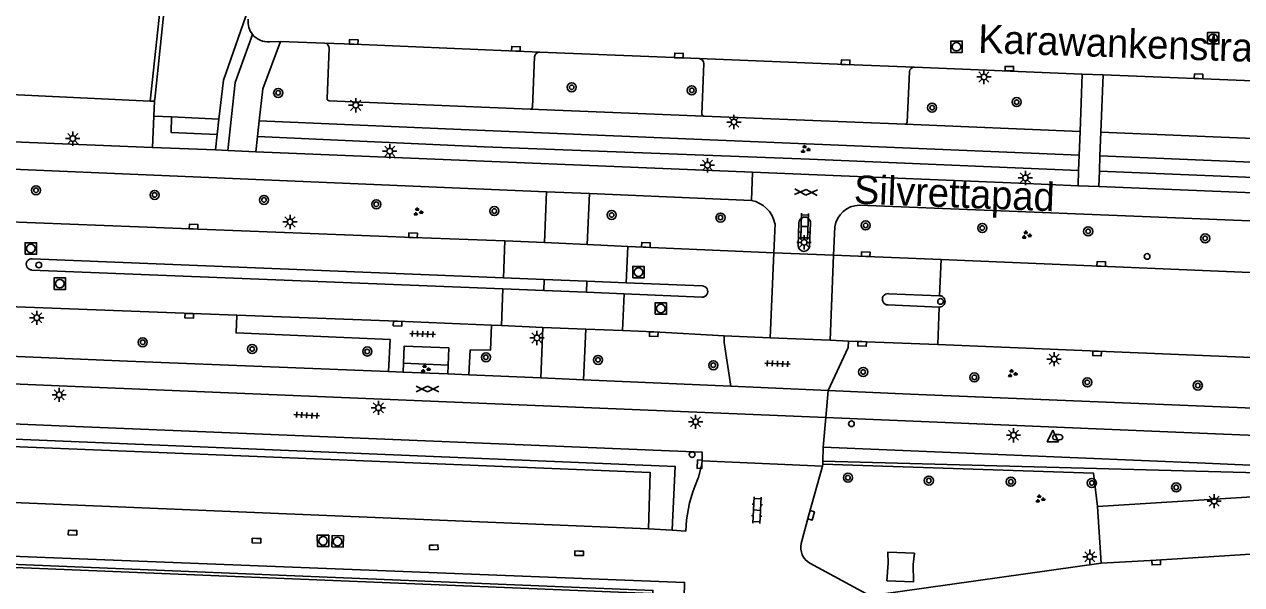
# Model space of a CAD drawing. Extents: x 132994 to 136000, y 393499 to 395512.
# Drawn here: x 133658.3 to 133765.3, y 394656.2 to 394705.4 of the extents above; entities that cross this region are included whole.
import ezdxf

# ---------------------------------------------------------------- set-up
doc = ezdxf.new("R2010")
doc.units = 0
for name, color, linetype in [('gg-afsc-hekwerk', 7, 'Continuous'), ('gg-anno-openbare ruimte label', 7, 'Continuous'), ('gg-bbg-abri', 7, 'Continuous'), ('gg-bbg-lage trafo', 7, 'Continuous'), ('gg-bbg-onder overbouw', 7, 'Continuous'), ('gg-bbg-pand overbouw', 7, 'Continuous'), ('gg-knt-verharding', 7, 'Continuous'), ('gg-knt-verharding nz', 7, 'Continuous'), ('gt-grn-groengrens', 7, 'Continuous'), ('gt-grn-weggrens', 7, 'Continuous'), ('gt-symb-boom', 7, 'Continuous'), ('gt-symb-brandkraan', 7, 'Continuous'), ('gt-symb-gesloten verharding', 7, 'Continuous'), ('gt-symb-groenvak', 7, 'Continuous'), ('gt-symb-klinker verharding', 7, 'Continuous'), ('gt-symb-kolk', 7, 'Continuous'), ('gt-symb-lichtmast', 7, 'Continuous'), ('gt-symb-rioolschacht', 7, 'Continuous'), ('gt-symb-tegel verharding', 7, 'Continuous'), ('gt-symb-verkeersbordpaal', 7, 'Continuous'), ('gt-symb-waterafsluiter', 7, 'Continuous')]:
    doc.layers.add(name, color=color, linetype=linetype)

# ---------------------------------------------------------------- blocks, each defined once
blk = doc.blocks.new('gt0-KOLK')
at = {"layer": 'gt-symb-kolk'}
blk.add_lwpolyline([(0, 0), (0.37, 0), (0.37, 0.4), (-0.38, 0.4), (-0.38, 0), (0, 0)], dxfattribs=at)
blk = doc.blocks.new('gt0-RS')
at = {"layer": 'gt-symb-rioolschacht'}
blk.add_lwpolyline([(-0.5, -0.5), (0.5, -0.5), (0.5, 0.5), (-0.5, 0.5)], close=True, dxfattribs=at)
blk.add_circle((0, 0), 0.375, dxfattribs=at)
blk = doc.blocks.new('gt0-GRVAK')
at = {"layer": 'gt-symb-groenvak'}
for p, q in [((-0.11, 0.19), (-0.23, 0.24)), ((-0.18, 0.15), (0.09, 0.15)), ((-0.09, 0.21), (-0.16, 0.32)), ((-0.05, 0.21), (-0.05, 0.39)), ((0, 0.21), (0.06, 0.32)), ((0.01, 0.19), (0.13, 0.24)), ((0.26, -0.05), (0.2, 0.06)), ((0.3, -0.05), (0.3, 0.13)), ((0.35, -0.05), (0.41, 0.06)), ((-0.25, -0.23), (-0.36, -0.18)), ((-0.32, -0.26), (-0.05, -0.26)), ((-0.23, -0.21), (-0.29, -0.1)), ((-0.18, -0.2), (-0.18, -0.02)), ((-0.14, -0.21), (-0.07, -0.1)), ((-0.12, -0.23), (0, -0.18)), ((0.24, -0.07), (0.12, -0.02)), ((0.17, -0.11), (0.44, -0.11)), ((0.37, -0.07), (0.49, -0.02))]:
    blk.add_line(p, q, dxfattribs=at)
blk = doc.blocks.new('gt0-LMAST')
at = {"layer": 'gt-symb-lichtmast'}
for p, q in [((-0.18, 0.17), (-0.45, 0.44)), ((0, 0.25), (0, 0.62)), ((0.17, 0.17), (0.44, 0.44)), ((-0.25, 0), (-0.63, 0)), ((-0.18, -0.18), (-0.45, -0.45)), ((0, -0.25), (0, -0.63)), ((0.44, -0.45), (0.17, -0.18)), ((0.25, 0), (0.62, 0))]:
    blk.add_line(p, q, dxfattribs=at)
blk.add_circle((0, 0), 0.25, dxfattribs=at)
blk = doc.blocks.new('gt0-VPAAL')
at = {"layer": 'gt-symb-verkeersbordpaal'}
blk.add_circle((0, 0), 0.25, dxfattribs=at)
blk = doc.blocks.new('gt0-BOOM')
at = {"layer": 'gt-symb-boom'}
for radius in [0.4, 0.2]:
    blk.add_circle((0, 0), radius, dxfattribs=at)
blk = doc.blocks.new('gt0-WAFSL')
at = {"layer": 'gt-symb-waterafsluiter'}
for p, q in [((-0.5, -0.33), (0, 0.67)), ((0, 0.67), (0.5, -0.33)), ((0.5, -0.33), (-0.5, -0.33))]:
    blk.add_line(p, q, dxfattribs=at)
blk = doc.blocks.new('gt0-BR')
at = {"layer": 'gt-symb-brandkraan'}
for centre, radius, start, end in [((-0.24, 0), 0.206, 107.5669, 252.4331), ((0.6, -2.66), 3, 106.892, 107.5669), ((0, -0.69), 0.938, 73.108, 106.892), ((-0.6, -2.66), 3, 72.4331, 73.108), ((0.24, 0), 0.206, 287.567, 72.4331), ((0.6, 2.66), 3, 252.4331, 253.108), ((0, 0.69), 0.938, 253.108, 286.8921), ((-0.6, 2.66), 3, 286.8921, 287.567)]:
    blk.add_arc(centre, radius, start, end, dxfattribs=at)
blk = doc.blocks.new('gt0-KL1')
at = {"layer": 'gt-symb-klinker verharding'}
for p, q in [((-1.15, 0.3), (1.15, 0.3)), ((-1, -0.3), (-1, 0.3)), ((-0.5, 0.3), (-0.5, 0.45)), ((0, -0.3), (0, 0.3)), ((0.5, 0.3), (0.5, 0.45)), ((1, -0.3), (1, 0.3)), ((-1.15, -0.3), (1.15, -0.3)), ((-0.5, -0.45), (-0.5, -0.3)), ((0.5, -0.45), (0.5, -0.3))]:
    blk.add_line(p, q, dxfattribs=at)
blk = doc.blocks.new('gt0-GESVH1')
at = {"layer": 'gt-symb-gesloten verharding'}
for p, q in [((-0.99, -0.26), (0.01, 0.24)), ((0.01, -0.26), (-0.99, 0.24)), ((0.01, 0.24), (1.01, -0.26)), ((1.01, 0.24), (0.01, -0.26))]:
    blk.add_line(p, q, dxfattribs=at)
blk = doc.blocks.new('gt0-TEG1')
at = {"layer": 'gt-symb-tegel verharding'}
for p, q in [((-1.13, 0), (1.12, 0)), ((-0.9, -0.25), (-0.9, 0.25)), ((-0.45, -0.25), (-0.45, 0.25)), ((0, -0.25), (0, 0.25)), ((0.45, -0.25), (0.45, 0.25)), ((0.9, -0.25), (0.9, 0.25))]:
    blk.add_line(p, q, dxfattribs=at)

msp = doc.modelspace()

# ---------------------------------------------------------------- linework, layer by layer
at = {"layer": 'gg-afsc-hekwerk'}
for p, q in [((133669.76, 394698.85), (133674.05, 394739.34)), ((133669.35, 394698.68), (133648.46, 394699.67)), ((133669.74, 394698.66), (133669.35, 394698.68)), ((133669.75, 394698.79), (133669.74, 394698.66)), ((133669.76, 394698.85), (133669.75, 394698.79))]:
    msp.add_line(p, q, dxfattribs=at)
for points in [[(133629.84, 394669.95), (133629.83, 394670.11), (133715.53, 394666.56), (133715.3, 394661.65)], [(133809.99, 394663.3), (133780.98, 394665.62), (133728.5, 394667.02)]]:
    msp.add_lwpolyline(points, dxfattribs=at)
at = {"layer": 'gg-bbg-abri'}
msp.add_line((133695.55, 394675.48), (133691.65, 394675.64), dxfattribs=at)
msp.add_lwpolyline([(133691.65, 394675.64), (133691.7, 394677.15), (133695.61, 394676.99), (133695.55, 394675.48)], dxfattribs=at)
at = {"layer": 'gg-bbg-lage trafo'}
msp.add_lwpolyline([(133734.12, 394656.52), (133736.46, 394656.41), (133736.45, 394657.95), (133736.56, 394658.94), (133734.23, 394659.04), (133734.25, 394658.05), (133734.12, 394656.52)], dxfattribs=at)
at = {"layer": 'gg-bbg-onder overbouw'}
msp.add_lwpolyline([(133626.22, 394651.22), (133626.38, 394655.2), (133626.49, 394655.2), (133626.64, 394658.95), (133713.42, 394655.39), (133713.42, 394655.32)], dxfattribs=at)
at = {"layer": 'gg-bbg-pand overbouw'}
msp.add_lwpolyline([(133576.13, 394661.28), (133713.57, 394655.67), (133713.55, 394655.32)], dxfattribs=at)
at = {"layer": 'gg-knt-verharding'}
for p, q in [((133680.82, 394703.92), (133684.7, 394703.77)), ((133685.11, 394703.32), (133684.92, 394698.9)), ((133702.97, 394698.15), (133703.16, 394702.58)), ((133703.62, 394702.98), (133717.63, 394702.42)), ((133735.93, 394696.83), (133736.12, 394701.24)), ((133736.57, 394701.67), (133751.31, 394701.06)), ((133751.31, 394701.06), (133751.12, 394696.02)), ((133751.31, 394701.06), (133753.14, 394700.98)), ((133753.14, 394700.98), (133752.95, 394695.94)), ((133685.1, 394698.7), (133702.78, 394697.97)), ((133675.25, 394695.74), (133675.41, 394697.1)), ((133678.8, 394695.58), (133678.95, 394696.95)), ((133718.05, 394697.35), (133735.73, 394696.65)), ((133751.12, 394696.02), (133751.04, 394693.93)), ((133752.95, 394695.94), (133752.87, 394693.86)), ((133793.16, 394694.32), (133752.95, 394695.94)), ((133648.36, 394695.48), (133669.57, 394694.6)), ((133675.1, 394694.38), (133675.25, 394695.74)), ((133678.65, 394694.23), (133678.8, 394695.58)), ((133669.57, 394694.6), (133675.1, 394694.38)), ((133675.1, 394694.38), (133676.2, 394694.33)), ((133676.2, 394694.33), (133678.65, 394694.23)), ((133678.65, 394694.23), (133722.33, 394692.42)), ((133751.04, 394693.93), (133750.99, 394692.59)), ((133752.87, 394693.86), (133752.82, 394692.52)), ((133648.27, 394693.07), (133704.22, 394690.7)), ((133750.99, 394692.59), (133750.94, 394691.24)), ((133752.82, 394692.52), (133752.76, 394691.16)), ((133704.04, 394686.24), (133704.22, 394690.7)), ((133704.22, 394690.7), (133708, 394690.55)), ((133707.77, 394686.07), (133708, 394690.55)), ((133708, 394690.55), (133722.23, 394689.94)), ((133750.94, 394691.24), (133752.76, 394691.16)), ((133752.76, 394691.16), (133793.01, 394689.56)), ((133724.19, 394685.34), (133724.3, 394687.93)), ((133726.33, 394685.97), (133726.4, 394688)), ((133727.42, 394687.96), (133727.34, 394685.96)), ((133729.55, 394687.63), (133729.45, 394685.13)), ((133700.42, 394683.15), (133700.54, 394686.39)), ((133700.54, 394686.39), (133704.04, 394686.24)), ((133704.04, 394686.24), (133707.77, 394686.07)), ((133707.77, 394686.07), (133711.36, 394685.91)), ((133711.36, 394685.91), (133711.22, 394682.71)), ((133711.36, 394685.91), (133724.19, 394685.34)), ((133729.45, 394685.13), (133724.19, 394685.34)), ((133659, 394684.82), (133700.42, 394683.15)), ((133738.9, 394684.74), (133729.45, 394685.13)), ((133700.36, 394682.19), (133658.96, 394683.83)), ((133700.42, 394683.15), (133704.01, 394683.01)), ((133703.98, 394682.04), (133704.01, 394683.01)), ((133704.01, 394683.01), (133707.76, 394682.85)), ((133700.26, 394678.94), (133700.36, 394682.19)), ((133703.98, 394682.04), (133700.36, 394682.19)), ((133707.72, 394681.89), (133703.98, 394682.04)), ((133707.72, 394681.89), (133707.76, 394682.85)), ((133707.76, 394682.85), (133711.22, 394682.71)), ((133711.22, 394682.71), (133717.9, 394682.44)), ((133711.04, 394681.75), (133707.72, 394681.89)), ((133710.89, 394678.51), (133711.04, 394681.75)), ((133717.86, 394681.45), (133711.04, 394681.75)), ((133734.27, 394681.75), (133738.77, 394681.57)), ((133738.73, 394680.57), (133734.23, 394680.76)), ((133699.36, 394678.98), (133700.26, 394678.94)), ((133703.89, 394678.79), (133700.26, 394678.94)), ((133703.89, 394678.79), (133703.7, 394674.34)), ((133707.66, 394678.64), (133703.89, 394678.79)), ((133690.32, 394674.9), (133690.45, 394677.73)), ((133707.66, 394678.64), (133707.47, 394674.18)), ((133710.89, 394678.51), (133707.66, 394678.64)), ((133719.84, 394678.05), (133723.88, 394677.88)), ((133723.88, 394677.88), (133729.14, 394677.66)), ((133729.14, 394677.66), (133730.76, 394677.59)), ((133697.38, 394674.62), (133697.49, 394676.82)), ((133738.6, 394677.27), (133730.76, 394677.59)), ((133691.65, 394675.64), (133691.61, 394674.85)), ((133690.32, 394674.9), (133691.61, 394674.85)), ((133691.61, 394674.85), (133695.52, 394674.69)), ((133695.55, 394675.48), (133695.52, 394674.69)), ((133695.52, 394674.69), (133697.38, 394674.62)), ((133697.38, 394674.62), (133703.7, 394674.34)), ((133703.7, 394674.34), (133707.47, 394674.18)), ((133707.47, 394674.18), (133720.41, 394673.61)), ((133720.41, 394673.61), (133728.98, 394673.24)), ((133728.5, 394667.02), (133728.53, 394668.25)), ((133728.48, 394666.6), (133717.89, 394667.07)), ((133728.49, 394666.75), (133728.5, 394667.02)), ((133728.48, 394666.6), (133728.49, 394666.75)), ((133752.97, 394658.06), (133752.66, 394663.04)), ((133713.18, 394661.07), (133715.26, 394660.95)), ((133715.26, 394660.95), (133716.47, 394660.88))]:
    msp.add_line(p, q, dxfattribs=at)
for points in [[(133669.35, 394698.68), (133675.22, 394753.24), (133654.27, 394754.53), (133654.53, 394758.86), (133655.18, 394772.06), (133648.29, 394772.47), (133647.68, 394760.61), (133599.15, 394762.98)], [(133675.41, 394697.1), (133675.81, 394700.53), (133678.19, 394707.32)], [(133678.95, 394696.95), (133679.27, 394699.76), (133680.82, 394703.92)], [(133718.04, 394701.97), (133717.87, 394697.54), (133717.93, 394697.42), (133718.05, 394697.35)], [(133722.33, 394692.42), (133745.73, 394691.45), (133750.94, 394691.24)], [(133792.75, 394687), (133766.81, 394688.11), (133731.72, 394689.53)], [(133650.2, 394688.34), (133692.48, 394686.68), (133700.54, 394686.39)], [(133789.77, 394682.67), (133772.35, 394683.36), (133738.9, 394684.74)], [(133676.98, 394679.85), (133632.85, 394681.52), (133613.17, 394682.3), (133609.92, 394682.5)], [(133676.98, 394679.85), (133676.91, 394678.3), (133690.45, 394677.73)], [(133676.98, 394679.85), (133691.12, 394679.32), (133699.36, 394678.98)], [(133697.49, 394676.82), (133699.28, 394676.78), (133699.36, 394678.98)], [(133719.84, 394678.05), (133713.64, 394678.39), (133710.89, 394678.51)], [(133720.41, 394673.61), (133719.82, 394677.46), (133719.84, 394678.05)], [(133636.25, 394677.14), (133667.37, 394675.81), (133690.32, 394674.9)], [(133728.98, 394673.24), (133730.73, 394677.01), (133730.76, 394677.59)], [(133788.07, 394675.27), (133762.59, 394676.29), (133738.6, 394677.27)], [(133599.48, 394676.29), (133661.35, 394673.65), (133728.77, 394670.86)], [(133728.98, 394673.24), (133736.19, 394672.93), (133804.43, 394670.14)], [(133621.45, 394671.84), (133661.36, 394670.13), (133717.9, 394667.81), (133717.89, 394667.07)], [(133728.77, 394670.86), (133763.72, 394669.41), (133800.35, 394667.91)], [(133713.18, 394661.07), (133713.33, 394666.03), (133632.68, 394669.31), (133632.38, 394665.58)], [(133728.53, 394668.25), (133762.12, 394666.86), (133766.04, 394666.68), (133802.72, 394665.2)], [(133717.89, 394667.07), (133717.87, 394666.76), (133717.57, 394665.63), (133717.25, 394664.8)], [(133726.61, 394659.79), (133727.28, 394662.31), (133728.48, 394666.6)], [(133752.66, 394663.04), (133780.79, 394664.8), (133806.35, 394661.79)], [(133604.65, 394660.74), (133716.35, 394656.37), (133716.28, 394653.73)], [(133727.35, 394658.06), (133732.29, 394655.4), (133732.64, 394655.27), (133733, 394655.21), (133733.23, 394655.27), (133752.97, 394658.06)]]:
    msp.add_lwpolyline(points, dxfattribs=at)
for centre, radius, start, end in [((133684.67, 394703.33), 0.443, 358.987, 85.826), ((133703.6, 394702.54), 0.441, 88.2884, 175.0257), ((133717.59, 394701.97), 0.449, 0.1682, 85.2933), ((133736.56, 394701.22), 0.446, 88.7765, 176.7781), ((133685.15, 394698.93), 0.234, 187.2276, 258.9246), ((133702.78, 394698.16), 0.192, 269.4532, 355.2713), ((133735.72, 394696.85), 0.204, 271.2035, 352.707), ((133721.7, 394687.34), 2.66, 12.8276, 78.6314), ((133731.78, 394687.27), 2.26, 91.5524, 170.8569), ((133726.91, 394687.98), 0.508, 357.3048, 177.9609), ((133726.84, 394685.98), 0.509, 180.2893, 358.5839), ((133658.97, 394684.33), 0.498, 86.3216, 269.0695), ((133717.89, 394681.94), 0.496, 265.7056, 89.6716), ((133734.23, 394681.26), 0.493, 85.2302, 270.5835), ((133738.75, 394681.07), 0.498, 267.5324, 88.0934), ((133727.85, 394660.64), 11.39, 158.5938, 178.82), ((133728.17, 394659.43), 1.6, 167.074, 239.2594)]:
    msp.add_arc(centre, radius, start, end, dxfattribs=at)
at = {"layer": 'gg-knt-verharding nz'}
for p, q in [((133680.82, 394703.92), (133679.86, 394703.89)), ((133793.98, 394699.36), (133753.14, 394700.98)), ((133724.19, 394685.34), (133723.88, 394677.88)), ((133729.45, 394685.13), (133729.14, 394677.66)), ((133713.18, 394661.07), (133631.34, 394664.48))]:
    msp.add_line(p, q, dxfattribs=at)
for points in [[(133676.2, 394694.33), (133676.84, 394700.3), (133678.36, 394704.53)], [(133684.7, 394703.77), (133687.26, 394703.68), (133703.62, 394702.98)], [(133717.63, 394702.42), (133730.5, 394701.89), (133736.57, 394701.67)], [(133752.97, 394658.06), (133757.8, 394658.32), (133772.57, 394659.25), (133782.02, 394659.57), (133787.02, 394659.05)]]:
    msp.add_lwpolyline(points, dxfattribs=at)
for centre, radius, start, end in [((133679.73, 394705.64), 1.76, 172.4642, 219.0869), ((133679.72, 394705.63), 1.75, 219.1262, 274.4951)]:
    msp.add_arc(centre, radius, start, end, dxfattribs=at)
at = {"layer": 'gt-grn-groengrens'}
for p, q in [((133669.74, 394698.66), (133669.68, 394697.35)), ((133669.68, 394697.35), (133669.57, 394694.6)), ((133671.23, 394697.29), (133669.68, 394697.35)), ((133675.41, 394697.1), (133671.23, 394697.29)), ((133702.78, 394697.97), (133718.05, 394697.35)), ((133735.73, 394696.65), (133751.12, 394696.02)), ((133715.26, 394660.95), (133715.3, 394661.65))]:
    msp.add_line(p, q, dxfattribs=at)
for points in [[(133671.23, 394697.29), (133671.2, 394695.92), (133675.25, 394695.74)], [(133751.04, 394693.93), (133696.72, 394696.18), (133678.95, 394696.95)], [(133678.8, 394695.58), (133698.72, 394694.67), (133727.34, 394693.56), (133750.99, 394692.59)], [(133803.83, 394691.93), (133799.67, 394692.11), (133776.71, 394692.87), (133752.87, 394693.86)], [(133752.82, 394692.52), (133778.51, 394691.47), (133803.73, 394690.33)], [(133752.66, 394663.04), (133752.31, 394665.96), (133728.49, 394666.75)]]:
    msp.add_lwpolyline(points, dxfattribs=at)
at = {"layer": 'gt-grn-weggrens'}
for p, q in [((133722.23, 394689.94), (133722.33, 394692.42)), ((133738.77, 394681.57), (133738.9, 394684.74)), ((133738.73, 394680.57), (133738.6, 394677.27)), ((133728.77, 394670.86), (133728.98, 394673.24)), ((133728.53, 394668.25), (133728.77, 394670.86))]:
    msp.add_line(p, q, dxfattribs=at)

# ---------------------------------------------------------------- block references
at = {"layer": 'gt-symb-boom'}
for p in [(133706.42, 394699.89), (133680.62, 394699.4), (133716.98, 394699.62), (133738.11, 394698.1), (133745.54, 394698.59), (133659.33, 394690.84), (133669.75, 394690.43), (133679.37, 394689.99), (133689.24, 394689.61), (133699.62, 394689.01), (133709.94, 394688.67), (133719.51, 394688.44), (133732.27, 394687.75), (133742.52, 394687.52), (133751.83, 394687.23), (133762.12, 394686.61), (133668.71, 394677.48), (133678.33, 394676.89), (133688.45, 394676.67), (133698.88, 394676.16), (133708.74, 394675.93), (133718.87, 394675.46), (133732.05, 394674.87), (133741.83, 394674.39), (133751.75, 394673.96), (133761.47, 394673.68), (133730.71, 394665.57), (133737.82, 394665.32), (133745.03, 394665.22), (133752.15, 394665.11), (133759.57, 394664.72)]:
    msp.add_blockref('gt0-BOOM', p, dxfattribs=at)
at = {"layer": 'gt-symb-brandkraan', "rotation": -0.2864765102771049}
msp.add_blockref('gt0-BR', (133749.15, 394669.13), dxfattribs=at)
at = {"layer": 'gt-symb-gesloten verharding', "rotation": -2.17836882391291}
msp.add_blockref('gt0-GESVH1', (133727.01, 394690.68), dxfattribs=at)
at = {"layer": 'gt-symb-gesloten verharding'}
msp.add_blockref('gt0-GESVH1', (133693.73, 394673.39), dxfattribs=at)
at = {"layer": 'gt-symb-groenvak'}
for p in [(133726.94, 394694.44), (133692.89, 394688.94), (133746.39, 394686.9), (133693.54, 394675.14), (133745.15, 394674.73), (133747.58, 394663.7)]:
    msp.add_blockref('gt0-GRVAK', p, dxfattribs=at)
at = {"layer": 'gt-symb-klinker verharding'}
for p, rotation in [((133726.9, 394687.66), -91.60386277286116), ((133722.71, 394662.72), 87.13473427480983)]:
    msp.add_blockref('gt0-KL1', p, dxfattribs=dict(at, rotation=rotation))
at = {"layer": 'gt-symb-kolk'}
for p, rotation in [((133687.26, 394703.68), -2.4215531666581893), ((133701.52, 394703.07), -2.4783353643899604), ((133715.85, 394702.48), -2.1067594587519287), ((133730.5, 394701.89), -2.066435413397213), ((133761.54, 394700.65), -2.2683537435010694), ((133673.17, 394687.44), -2.284481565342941), ((133692.48, 394686.68), -2.058370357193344), ((133712.94, 394685.84), -2.5428336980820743), ((133732.27, 394685.02), -2.2929004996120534), ((133752.98, 394684.16), -2.4074138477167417), ((133672.8, 394680), 177.844854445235), ((133691.12, 394679.32), 177.8690471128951), ((133713.64, 394678.39), 177.64294775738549), ((133731.96, 394677.54), 177.59258615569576), ((133752.62, 394676.69), 177.64984047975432), ((133717.87, 394666.76), 87.42085249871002), ((133727.28, 394662.31), -104.95220891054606), ((133662.54, 394660.94), 178.33888795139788), ((133678.71, 394660.24), 178.8542371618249), ((133694.28, 394659.65), -178.28164199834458), ((133707.08, 394659.13), 179.3124836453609), ((133757.8, 394658.32), -176.85105781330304)]:
    msp.add_blockref('gt0-KOLK', p, dxfattribs=dict(at, rotation=rotation))
msp.add_blockref('gt0-KOLK', (133744.9, 394701.33), dxfattribs=at)
at = {"layer": 'gt-symb-lichtmast'}
for p in [(133742.67, 394700.8), (133687.44, 394698.31), (133720.69, 394696.84), (133662.56, 394695.38), (133690.43, 394694.27), (133718.36, 394693.04), (133746.31, 394691.93), (133681.66, 394688.06), (133726.86, 394686.26), (133659.39, 394679.63), (133703.37, 394677.86), (133748.84, 394676), (133661.37, 394672.86), (133689.43, 394671.72), (133717.32, 394670.49), (133745.27, 394669.31), (133762.91, 394663.52), (133751.98, 394658.63)]:
    msp.add_blockref('gt0-LMAST', p, dxfattribs=at)
at = {"layer": 'gt-symb-rioolschacht'}
for p in [(133762.82, 394704.2), (133740.26, 394703.46), (133658.87, 394685.72), (133712.29, 394683.64), (133661.42, 394682.63), (133714.26, 394680.44)]:
    msp.add_blockref('gt0-RS', p, dxfattribs=at)
for p, rotation in [((133684.56, 394660.03), -179.82811317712), ((133685.84, 394659.97), -1.4893547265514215)]:
    msp.add_blockref('gt0-RS', p, dxfattribs=dict(at, rotation=rotation))
at = {"layer": 'gt-symb-tegel verharding'}
for p, rotation in [((133693.32, 394678.21), -2.35015952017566), ((133724.52, 394675.6), -2.46466335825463), ((133683.13, 394671.06), -2.8080530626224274)]:
    msp.add_blockref('gt0-TEG1', p, dxfattribs=dict(at, rotation=rotation))
at = {"layer": 'gt-symb-verkeersbordpaal'}
for p in [(133757.01, 394685.02), (133659.57, 394684.27), (133738.85, 394681.07), (133731.02, 394670.31), (133717.01, 394667.6)]:
    msp.add_blockref('gt0-VPAAL', p, dxfattribs=at)
at = {"layer": 'gt-symb-waterafsluiter'}
msp.add_blockref('gt0-WAFSL', (133748.73, 394669.07), dxfattribs=at)

# ---------------------------------------------------------------- texts
at = {"layer": 'gg-anno-openbare ruimte label'}
for s, rotation, p in [('Karawankenstraat', 358.1, (133742.13, 394702.93)), ('Silvrettapad', 357.8, (133731.2, 394689.67))]:
    msp.add_text(s, height=2.5, rotation=rotation, dxfattribs=at).set_placement(p)

doc.saveas('drawing.dxf')
